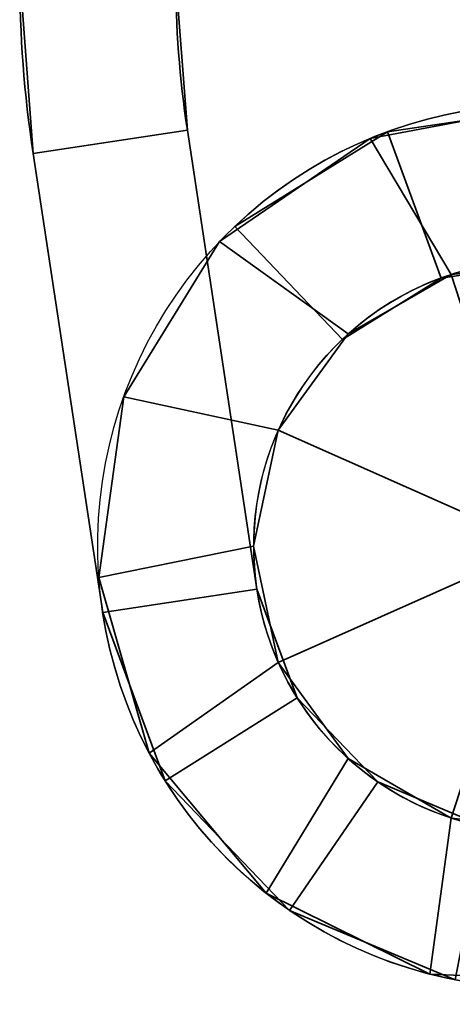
# Model space of a CAD drawing. Header units: millimetres. Extents: x -587 to 3688, y -115 to 120.
# Tile 790 of 960: x 3505.5 to 3513.82, y -69.32 to -50.36. Entities that reach past the tile are written whole.
import ezdxf

# ---------------------------------------------------------------- set-up
doc = ezdxf.new("R2010")
doc.units = ezdxf.units.MM
doc.layers.add('151', color=7, linetype='Continuous', true_color=0xffffff)

# ---------------------------------------------------------------- blocks, each defined once
blk = doc.blocks.new('UG_SURFACE_082')
at = {"layer": '151', "color": 252, "linetype": 'Continuous', "lineweight": 35}
for points in [[(3512.242, -52.649, 1738), (3512.242, -52.649, 1822), (3515.694, -52.002, 1822), (3515.694, -52.002, 1738)], [(3515.694, -52.002, 1822), (3512.242, -52.649, 1822), (3513.8, -55.269, 1822), (3516.075, -55.03, 1822)], [(3516.075, -55.03, 1738), (3513.8, -55.269, 1738), (3512.242, -52.649, 1738), (3515.694, -52.002, 1738)], [(3509.346, -54.637, 1738), (3509.346, -54.637, 1822), (3512.242, -52.649, 1822), (3512.242, -52.649, 1738)], [(3512.242, -52.649, 1822), (3509.346, -54.637, 1822), (3511.82, -56.413, 1822), (3513.8, -55.269, 1822)], [(3513.8, -55.269, 1738), (3511.82, -56.413, 1738), (3509.346, -54.637, 1738), (3512.242, -52.649, 1738)], [(3507.501, -57.625, 1738), (3507.501, -57.625, 1822), (3509.346, -54.637, 1822), (3509.346, -54.637, 1738)], [(3510.475, -58.263, 1822), (3511.82, -56.413, 1822), (3509.346, -54.637, 1822), (3507.501, -57.625, 1822)], [(3507.501, -57.625, 1738), (3509.346, -54.637, 1738), (3511.82, -56.413, 1738), (3510.475, -58.263, 1738)], [(3518.25, -55.737, 1860), (3516.075, -55.03, 1860), (3513.8, -55.269, 1860), (3515.5, -60.5, 1860)], [(3516.075, -55.03, 1738), (3516.075, -55.03, 1700), (3513.8, -55.269, 1700), (3513.8, -55.269, 1738)], [(3513.8, -55.269, 1822), (3513.8, -55.269, 1860), (3516.075, -55.03, 1860), (3516.075, -55.03, 1822)], [(3513.8, -55.269, 1700), (3516.075, -55.03, 1700), (3518.25, -55.737, 1700), (3515.5, -60.5, 1700)], [(3513.8, -55.269, 1860), (3511.82, -56.413, 1860), (3510.475, -58.263, 1860), (3515.5, -60.5, 1860)], [(3510.475, -58.263, 1700), (3511.82, -56.413, 1700), (3513.8, -55.269, 1700), (3515.5, -60.5, 1700)], [(3513.8, -55.269, 1738), (3513.8, -55.269, 1700), (3511.82, -56.413, 1700), (3511.82, -56.413, 1738)], [(3511.82, -56.413, 1822), (3511.82, -56.413, 1860), (3513.8, -55.269, 1860), (3513.8, -55.269, 1822)], [(3511.82, -56.413, 1738), (3511.82, -56.413, 1700), (3510.475, -58.263, 1700), (3510.475, -58.263, 1738)], [(3510.475, -58.263, 1822), (3510.475, -58.263, 1860), (3511.82, -56.413, 1860), (3511.82, -56.413, 1822)], [(3507.021, -61.104, 1738), (3507.021, -61.104, 1822), (3507.501, -57.625, 1822), (3507.501, -57.625, 1738)], [(3507.501, -57.625, 1822), (3507.021, -61.104, 1822), (3510, -60.5, 1822), (3510.475, -58.263, 1822)], [(3510.475, -58.263, 1738), (3510, -60.5, 1738), (3507.021, -61.104, 1738), (3507.501, -57.625, 1738)], [(3510.475, -58.263, 1860), (3510, -60.5, 1860), (3510.475, -62.737, 1860), (3515.5, -60.5, 1860)], [(3510.475, -58.263, 1738), (3510.475, -58.263, 1700), (3510, -60.5, 1700), (3510, -60.5, 1738)], [(3510, -60.5, 1822), (3510, -60.5, 1860), (3510.475, -58.263, 1860), (3510.475, -58.263, 1822)], [(3510.475, -62.737, 1700), (3510, -60.5, 1700), (3510.475, -58.263, 1700), (3515.5, -60.5, 1700)], [(3510.475, -62.737, 1822), (3510, -60.5, 1822), (3507.021, -61.104, 1822), (3507.99, -64.48, 1822)], [(3507.99, -64.48, 1738), (3507.021, -61.104, 1738), (3510, -60.5, 1738), (3510.475, -62.737, 1738)], [(3510, -60.5, 1738), (3510, -60.5, 1700), (3510.475, -62.737, 1700), (3510.475, -62.737, 1738)], [(3510.475, -62.737, 1822), (3510.475, -62.737, 1860), (3510, -60.5, 1860), (3510, -60.5, 1822)], [(3510.475, -62.737, 1860), (3511.82, -64.587, 1860), (3513.8, -65.731, 1860), (3515.5, -60.5, 1860)], [(3513.8, -65.731, 1700), (3511.82, -64.587, 1700), (3510.475, -62.737, 1700), (3515.5, -60.5, 1700)], [(3513.8, -65.731, 1860), (3516.075, -65.97, 1860), (3518.25, -65.263, 1860), (3515.5, -60.5, 1860)], [(3518.25, -65.263, 1700), (3516.075, -65.97, 1700), (3513.8, -65.731, 1700), (3515.5, -60.5, 1700)], [(3507.99, -64.48, 1738), (3507.99, -64.48, 1822), (3507.021, -61.104, 1822), (3507.021, -61.104, 1738)], [(3507.99, -64.48, 1822), (3510.24, -67.177, 1822), (3511.82, -64.587, 1822), (3510.475, -62.737, 1822)], [(3510.475, -62.737, 1738), (3511.82, -64.587, 1738), (3510.24, -67.177, 1738), (3507.99, -64.48, 1738)], [(3510.475, -62.737, 1738), (3510.475, -62.737, 1700), (3511.82, -64.587, 1700), (3511.82, -64.587, 1738)], [(3511.82, -64.587, 1822), (3511.82, -64.587, 1860), (3510.475, -62.737, 1860), (3510.475, -62.737, 1822)], [(3510.24, -67.177, 1738), (3510.24, -67.177, 1822), (3507.99, -64.48, 1822), (3507.99, -64.48, 1738)], [(3513.8, -65.731, 1822), (3511.82, -64.587, 1822), (3510.24, -67.177, 1822), (3513.388, -68.734, 1822)], [(3513.388, -68.734, 1738), (3510.24, -67.177, 1738), (3511.82, -64.587, 1738), (3513.8, -65.731, 1738)], [(3511.82, -64.587, 1738), (3511.82, -64.587, 1700), (3513.8, -65.731, 1700), (3513.8, -65.731, 1738)], [(3513.8, -65.731, 1822), (3513.8, -65.731, 1860), (3511.82, -64.587, 1860), (3511.82, -64.587, 1822)], [(3516.075, -65.97, 1822), (3513.8, -65.731, 1822), (3513.388, -68.734, 1822), (3516.897, -68.884, 1822)], [(3516.897, -68.884, 1738), (3513.388, -68.734, 1738), (3513.8, -65.731, 1738), (3516.075, -65.97, 1738)], [(3513.8, -65.731, 1738), (3513.8, -65.731, 1700), (3516.075, -65.97, 1700), (3516.075, -65.97, 1738)], [(3516.075, -65.97, 1822), (3516.075, -65.97, 1860), (3513.8, -65.731, 1860), (3513.8, -65.731, 1822)], [(3513.388, -68.734, 1738), (3513.388, -68.734, 1822), (3510.24, -67.177, 1822), (3510.24, -67.177, 1738)], [(3516.897, -68.884, 1738), (3516.897, -68.884, 1822), (3513.388, -68.734, 1822), (3513.388, -68.734, 1738)]]:
    blk.add_3dface(points, dxfattribs=at)
blk = doc.blocks.new('UG_SURFACE_083')
at = {"layer": '151', "color": 252, "linetype": 'Continuous', "lineweight": 35}
for points in [[(3505.5, -49.5, 1737), (3505.5, -49.5, 1700), (3505.759, -52.943, 1700), (3505.759, -52.943, 1737)], [(3508.5, -49.5, 1700), (3508.725, -52.494, 1700), (3505.759, -52.943, 1700), (3505.5, -49.5, 1700)], [(3508.725, -52.494, 1737), (3508.5, -49.5, 1737), (3505.5, -49.5, 1737), (3505.759, -52.943, 1737)], [(3505.5, -49.5, 1860), (3505.5, -49.5, 1823), (3505.759, -52.943, 1823), (3505.759, -52.943, 1860)], [(3505.5, -49.5, 1860), (3505.759, -52.943, 1860), (3508.725, -52.494, 1860), (3508.5, -49.5, 1860)], [(3505.759, -52.943, 1823), (3505.5, -49.5, 1823), (3508.5, -49.5, 1823), (3508.725, -52.494, 1823)], [(3508.725, -52.494, 1737), (3508.725, -52.494, 1700), (3508.5, -49.5, 1700), (3508.5, -49.5, 1737)], [(3508.725, -52.494, 1860), (3508.725, -52.494, 1823), (3508.5, -49.5, 1823), (3508.5, -49.5, 1860)], [(3515.991, -52.014, 1737), (3515.991, -52.014, 1700), (3512.572, -52.52, 1700), (3512.572, -52.52, 1737)], [(3512.572, -52.52, 1700), (3515.991, -52.014, 1700), (3515.818, -55.009, 1700), (3513.606, -55.337, 1700)], [(3513.606, -55.337, 1737), (3515.818, -55.009, 1737), (3515.991, -52.014, 1737), (3512.572, -52.52, 1737)], [(3515.991, -52.014, 1860), (3515.991, -52.014, 1823), (3512.572, -52.52, 1823), (3512.572, -52.52, 1860)], [(3513.606, -55.337, 1860), (3515.818, -55.009, 1860), (3515.991, -52.014, 1860), (3512.572, -52.52, 1860)], [(3512.572, -52.52, 1823), (3515.991, -52.014, 1823), (3515.818, -55.009, 1823), (3513.606, -55.337, 1823)], [(3508.725, -52.494, 1700), (3510.062, -61.323, 1700), (3507.096, -61.772, 1700), (3505.759, -52.943, 1700)], [(3505.759, -52.943, 1737), (3507.096, -61.772, 1737), (3510.062, -61.323, 1737), (3508.725, -52.494, 1737)], [(3505.759, -52.943, 1860), (3507.096, -61.772, 1860), (3510.062, -61.323, 1860), (3508.725, -52.494, 1860)], [(3508.725, -52.494, 1823), (3510.062, -61.323, 1823), (3507.096, -61.772, 1823), (3505.759, -52.943, 1823)], [(3510.062, -61.323, 1737), (3510.062, -61.323, 1700), (3508.725, -52.494, 1700), (3508.725, -52.494, 1737)], [(3510.062, -61.323, 1823), (3508.725, -52.494, 1823), (3508.725, -52.494, 1860), (3510.062, -61.323, 1860)], [(3512.572, -52.52, 1737), (3512.572, -52.52, 1700), (3509.637, -54.345, 1700), (3509.637, -54.345, 1737)], [(3513.606, -55.337, 1700), (3511.707, -56.518, 1700), (3509.637, -54.345, 1700), (3512.572, -52.52, 1700)], [(3512.572, -52.52, 1737), (3509.637, -54.345, 1737), (3511.707, -56.518, 1737), (3513.606, -55.337, 1737)], [(3512.572, -52.52, 1860), (3512.572, -52.52, 1823), (3509.637, -54.345, 1823), (3509.637, -54.345, 1860)], [(3512.572, -52.52, 1860), (3509.637, -54.345, 1860), (3511.707, -56.518, 1860), (3513.606, -55.337, 1860)], [(3513.606, -55.337, 1823), (3511.707, -56.518, 1823), (3509.637, -54.345, 1823), (3512.572, -52.52, 1823)], [(3507.096, -61.772, 1737), (3505.759, -52.943, 1737), (3505.759, -52.943, 1700), (3507.096, -61.772, 1700)], [(3507.096, -61.772, 1823), (3507.096, -61.772, 1860), (3505.759, -52.943, 1860), (3505.759, -52.943, 1823)], [(3511.707, -56.518, 1737), (3509.637, -54.345, 1737), (3509.637, -54.345, 1700), (3511.707, -56.518, 1700)], [(3511.707, -56.518, 1823), (3511.707, -56.518, 1860), (3509.637, -54.345, 1860), (3509.637, -54.345, 1823)], [(3513.606, -55.337, 1737), (3513.606, -55.337, 1700), (3515.818, -55.009, 1700), (3515.818, -55.009, 1737)], [(3513.606, -55.337, 1860), (3513.606, -55.337, 1823), (3515.818, -55.009, 1823), (3515.818, -55.009, 1860)], [(3511.707, -56.518, 1737), (3511.707, -56.518, 1700), (3513.606, -55.337, 1700), (3513.606, -55.337, 1737)], [(3511.707, -56.518, 1860), (3511.707, -56.518, 1823), (3513.606, -55.337, 1823), (3513.606, -55.337, 1860)], [(3510.062, -61.323, 1700), (3510.839, -63.42, 1700), (3508.297, -65.013, 1700), (3507.096, -61.772, 1700)], [(3507.096, -61.772, 1737), (3508.297, -65.013, 1737), (3510.839, -63.42, 1737), (3510.062, -61.323, 1737)], [(3507.096, -61.772, 1860), (3508.297, -65.013, 1860), (3510.839, -63.42, 1860), (3510.062, -61.323, 1860)], [(3510.062, -61.323, 1823), (3510.839, -63.42, 1823), (3508.297, -65.013, 1823), (3507.096, -61.772, 1823)], [(3510.839, -63.42, 1737), (3510.839, -63.42, 1700), (3510.062, -61.323, 1700), (3510.062, -61.323, 1737)], [(3510.839, -63.42, 1860), (3510.839, -63.42, 1823), (3510.062, -61.323, 1823), (3510.062, -61.323, 1860)], [(3507.096, -61.772, 1737), (3507.096, -61.772, 1700), (3508.297, -65.013, 1700), (3508.297, -65.013, 1737)], [(3507.096, -61.772, 1860), (3507.096, -61.772, 1823), (3508.297, -65.013, 1823), (3508.297, -65.013, 1860)], [(3510.689, -67.508, 1700), (3508.297, -65.013, 1700), (3510.839, -63.42, 1700), (3512.387, -65.034, 1700)], [(3508.297, -65.013, 1737), (3510.689, -67.508, 1737), (3512.387, -65.034, 1737), (3510.839, -63.42, 1737)], [(3508.297, -65.013, 1860), (3510.689, -67.508, 1860), (3512.387, -65.034, 1860), (3510.839, -63.42, 1860)], [(3510.689, -67.508, 1823), (3508.297, -65.013, 1823), (3510.839, -63.42, 1823), (3512.387, -65.034, 1823)], [(3512.387, -65.034, 1737), (3512.387, -65.034, 1700), (3510.839, -63.42, 1700), (3510.839, -63.42, 1737)], [(3512.387, -65.034, 1860), (3512.387, -65.034, 1823), (3510.839, -63.42, 1823), (3510.839, -63.42, 1860)], [(3508.297, -65.013, 1737), (3508.297, -65.013, 1700), (3510.689, -67.508, 1700), (3510.689, -67.508, 1737)], [(3508.297, -65.013, 1860), (3508.297, -65.013, 1823), (3510.689, -67.508, 1823), (3510.689, -67.508, 1860)], [(3512.387, -65.034, 1700), (3514.45, -65.899, 1700), (3513.877, -68.844, 1700), (3510.689, -67.508, 1700)], [(3510.689, -67.508, 1737), (3513.877, -68.844, 1737), (3514.45, -65.899, 1737), (3512.387, -65.034, 1737)], [(3510.689, -67.508, 1860), (3513.877, -68.844, 1860), (3514.45, -65.899, 1860), (3512.387, -65.034, 1860)], [(3512.387, -65.034, 1823), (3514.45, -65.899, 1823), (3513.877, -68.844, 1823), (3510.689, -67.508, 1823)], [(3514.45, -65.899, 1737), (3514.45, -65.899, 1700), (3512.387, -65.034, 1700), (3512.387, -65.034, 1737)], [(3514.45, -65.899, 1860), (3514.45, -65.899, 1823), (3512.387, -65.034, 1823), (3512.387, -65.034, 1860)], [(3510.689, -67.508, 1737), (3510.689, -67.508, 1700), (3513.877, -68.844, 1700), (3513.877, -68.844, 1737)], [(3510.689, -67.508, 1860), (3510.689, -67.508, 1823), (3513.877, -68.844, 1823), (3513.877, -68.844, 1860)]]:
    blk.add_3dface(points, dxfattribs=at)
blk = doc.blocks.new('UG_SURFACE_084')
at = {"layer": '151', "color": 252, "linetype": 'Continuous', "lineweight": 35}
for points in [[(3512.242, -52.649, 303), (3512.242, -52.649, 387), (3515.694, -52.002, 387), (3515.694, -52.002, 303)], [(3515.694, -52.002, 387), (3512.242, -52.649, 387), (3513.8, -55.269, 387), (3516.075, -55.03, 387)], [(3516.075, -55.03, 303), (3513.8, -55.269, 303), (3512.242, -52.649, 303), (3515.694, -52.002, 303)], [(3509.346, -54.637, 303), (3509.346, -54.637, 387), (3512.242, -52.649, 387), (3512.242, -52.649, 303)], [(3512.242, -52.649, 387), (3509.346, -54.637, 387), (3511.82, -56.413, 387), (3513.8, -55.269, 387)], [(3513.8, -55.269, 303), (3511.82, -56.413, 303), (3509.346, -54.637, 303), (3512.242, -52.649, 303)], [(3507.501, -57.625, 303), (3507.501, -57.625, 387), (3509.346, -54.637, 387), (3509.346, -54.637, 303)], [(3510.475, -58.263, 387), (3511.82, -56.413, 387), (3509.346, -54.637, 387), (3507.501, -57.625, 387)], [(3507.501, -57.625, 303), (3509.346, -54.637, 303), (3511.82, -56.413, 303), (3510.475, -58.263, 303)], [(3518.25, -55.737, 425), (3516.075, -55.03, 425), (3513.8, -55.269, 425), (3515.5, -60.5, 425)], [(3516.075, -55.03, 303), (3516.075, -55.03, 265), (3513.8, -55.269, 265), (3513.8, -55.269, 303)], [(3513.8, -55.269, 387), (3513.8, -55.269, 425), (3516.075, -55.03, 425), (3516.075, -55.03, 387)], [(3513.8, -55.269, 265), (3516.075, -55.03, 265), (3518.25, -55.737, 265), (3515.5, -60.5, 265)], [(3513.8, -55.269, 425), (3511.82, -56.413, 425), (3510.475, -58.263, 425), (3515.5, -60.5, 425)], [(3510.475, -58.263, 265), (3511.82, -56.413, 265), (3513.8, -55.269, 265), (3515.5, -60.5, 265)], [(3513.8, -55.269, 303), (3513.8, -55.269, 265), (3511.82, -56.413, 265), (3511.82, -56.413, 303)], [(3511.82, -56.413, 387), (3511.82, -56.413, 425), (3513.8, -55.269, 425), (3513.8, -55.269, 387)], [(3511.82, -56.413, 303), (3511.82, -56.413, 265), (3510.475, -58.263, 265), (3510.475, -58.263, 303)], [(3510.475, -58.263, 387), (3510.475, -58.263, 425), (3511.82, -56.413, 425), (3511.82, -56.413, 387)], [(3507.021, -61.104, 303), (3507.021, -61.104, 387), (3507.501, -57.625, 387), (3507.501, -57.625, 303)], [(3507.501, -57.625, 387), (3507.021, -61.104, 387), (3510, -60.5, 387), (3510.475, -58.263, 387)], [(3510.475, -58.263, 303), (3510, -60.5, 303), (3507.021, -61.104, 303), (3507.501, -57.625, 303)], [(3510.475, -58.263, 425), (3510, -60.5, 425), (3510.475, -62.737, 425), (3515.5, -60.5, 425)], [(3510.475, -58.263, 303), (3510.475, -58.263, 265), (3510, -60.5, 265), (3510, -60.5, 303)], [(3510, -60.5, 387), (3510, -60.5, 425), (3510.475, -58.263, 425), (3510.475, -58.263, 387)], [(3510.475, -62.737, 265), (3510, -60.5, 265), (3510.475, -58.263, 265), (3515.5, -60.5, 265)], [(3510.475, -62.737, 387), (3510, -60.5, 387), (3507.021, -61.104, 387), (3507.99, -64.48, 387)], [(3507.99, -64.48, 303), (3507.021, -61.104, 303), (3510, -60.5, 303), (3510.475, -62.737, 303)], [(3510, -60.5, 303), (3510, -60.5, 265), (3510.475, -62.737, 265), (3510.475, -62.737, 303)], [(3510.475, -62.737, 387), (3510.475, -62.737, 425), (3510, -60.5, 425), (3510, -60.5, 387)], [(3510.475, -62.737, 425), (3511.82, -64.587, 425), (3513.8, -65.731, 425), (3515.5, -60.5, 425)], [(3513.8, -65.731, 265), (3511.82, -64.587, 265), (3510.475, -62.737, 265), (3515.5, -60.5, 265)], [(3513.8, -65.731, 425), (3516.075, -65.97, 425), (3518.25, -65.263, 425), (3515.5, -60.5, 425)], [(3518.25, -65.263, 265), (3516.075, -65.97, 265), (3513.8, -65.731, 265), (3515.5, -60.5, 265)], [(3507.99, -64.48, 303), (3507.99, -64.48, 387), (3507.021, -61.104, 387), (3507.021, -61.104, 303)], [(3507.99, -64.48, 387), (3510.24, -67.177, 387), (3511.82, -64.587, 387), (3510.475, -62.737, 387)], [(3510.475, -62.737, 303), (3511.82, -64.587, 303), (3510.24, -67.177, 303), (3507.99, -64.48, 303)], [(3510.475, -62.737, 303), (3510.475, -62.737, 265), (3511.82, -64.587, 265), (3511.82, -64.587, 303)], [(3511.82, -64.587, 387), (3511.82, -64.587, 425), (3510.475, -62.737, 425), (3510.475, -62.737, 387)], [(3510.24, -67.177, 303), (3510.24, -67.177, 387), (3507.99, -64.48, 387), (3507.99, -64.48, 303)], [(3513.8, -65.731, 387), (3511.82, -64.587, 387), (3510.24, -67.177, 387), (3513.388, -68.734, 387)], [(3513.388, -68.734, 303), (3510.24, -67.177, 303), (3511.82, -64.587, 303), (3513.8, -65.731, 303)], [(3511.82, -64.587, 303), (3511.82, -64.587, 265), (3513.8, -65.731, 265), (3513.8, -65.731, 303)], [(3513.8, -65.731, 387), (3513.8, -65.731, 425), (3511.82, -64.587, 425), (3511.82, -64.587, 387)], [(3516.075, -65.97, 387), (3513.8, -65.731, 387), (3513.388, -68.734, 387), (3516.897, -68.884, 387)], [(3516.897, -68.884, 303), (3513.388, -68.734, 303), (3513.8, -65.731, 303), (3516.075, -65.97, 303)], [(3513.8, -65.731, 303), (3513.8, -65.731, 265), (3516.075, -65.97, 265), (3516.075, -65.97, 303)], [(3516.075, -65.97, 387), (3516.075, -65.97, 425), (3513.8, -65.731, 425), (3513.8, -65.731, 387)], [(3513.388, -68.734, 303), (3513.388, -68.734, 387), (3510.24, -67.177, 387), (3510.24, -67.177, 303)], [(3516.897, -68.884, 303), (3516.897, -68.884, 387), (3513.388, -68.734, 387), (3513.388, -68.734, 303)]]:
    blk.add_3dface(points, dxfattribs=at)
blk = doc.blocks.new('UG_SURFACE_085')
at = {"layer": '151', "color": 252, "linetype": 'Continuous', "lineweight": 35}
for points in [[(3505.5, -49.5, 302), (3505.5, -49.5, 265), (3505.759, -52.943, 265), (3505.759, -52.943, 302)], [(3508.5, -49.5, 265), (3508.725, -52.494, 265), (3505.759, -52.943, 265), (3505.5, -49.5, 265)], [(3508.725, -52.494, 302), (3508.5, -49.5, 302), (3505.5, -49.5, 302), (3505.759, -52.943, 302)], [(3505.5, -49.5, 425), (3505.5, -49.5, 388), (3505.759, -52.943, 388), (3505.759, -52.943, 425)], [(3505.5, -49.5, 425), (3505.759, -52.943, 425), (3508.725, -52.494, 425), (3508.5, -49.5, 425)], [(3505.759, -52.943, 388), (3505.5, -49.5, 388), (3508.5, -49.5, 388), (3508.725, -52.494, 388)], [(3508.725, -52.494, 302), (3508.725, -52.494, 265), (3508.5, -49.5, 265), (3508.5, -49.5, 302)], [(3508.725, -52.494, 425), (3508.725, -52.494, 388), (3508.5, -49.5, 388), (3508.5, -49.5, 425)], [(3515.991, -52.014, 302), (3515.991, -52.014, 265), (3512.572, -52.52, 265), (3512.572, -52.52, 302)], [(3512.572, -52.52, 265), (3515.991, -52.014, 265), (3515.818, -55.009, 265), (3513.606, -55.337, 265)], [(3513.606, -55.337, 302), (3515.818, -55.009, 302), (3515.991, -52.014, 302), (3512.572, -52.52, 302)], [(3515.991, -52.014, 425), (3515.991, -52.014, 388), (3512.572, -52.52, 388), (3512.572, -52.52, 425)], [(3513.606, -55.337, 425), (3515.818, -55.009, 425), (3515.991, -52.014, 425), (3512.572, -52.52, 425)], [(3512.572, -52.52, 388), (3515.991, -52.014, 388), (3515.818, -55.009, 388), (3513.606, -55.337, 388)], [(3508.725, -52.494, 265), (3510.062, -61.323, 265), (3507.096, -61.772, 265), (3505.759, -52.943, 265)], [(3505.759, -52.943, 302), (3507.096, -61.772, 302), (3510.062, -61.323, 302), (3508.725, -52.494, 302)], [(3505.759, -52.943, 425), (3507.096, -61.772, 425), (3510.062, -61.323, 425), (3508.725, -52.494, 425)], [(3508.725, -52.494, 388), (3510.062, -61.323, 388), (3507.096, -61.772, 388), (3505.759, -52.943, 388)], [(3510.062, -61.323, 302), (3510.062, -61.323, 265), (3508.725, -52.494, 265), (3508.725, -52.494, 302)], [(3510.062, -61.323, 388), (3508.725, -52.494, 388), (3508.725, -52.494, 425), (3510.062, -61.323, 425)], [(3512.572, -52.52, 302), (3512.572, -52.52, 265), (3509.637, -54.345, 265), (3509.637, -54.345, 302)], [(3513.606, -55.337, 265), (3511.707, -56.518, 265), (3509.637, -54.345, 265), (3512.572, -52.52, 265)], [(3512.572, -52.52, 302), (3509.637, -54.345, 302), (3511.707, -56.518, 302), (3513.606, -55.337, 302)], [(3512.572, -52.52, 425), (3512.572, -52.52, 388), (3509.637, -54.345, 388), (3509.637, -54.345, 425)], [(3512.572, -52.52, 425), (3509.637, -54.345, 425), (3511.707, -56.518, 425), (3513.606, -55.337, 425)], [(3513.606, -55.337, 388), (3511.707, -56.518, 388), (3509.637, -54.345, 388), (3512.572, -52.52, 388)], [(3507.096, -61.772, 302), (3505.759, -52.943, 302), (3505.759, -52.943, 265), (3507.096, -61.772, 265)], [(3507.096, -61.772, 388), (3507.096, -61.772, 425), (3505.759, -52.943, 425), (3505.759, -52.943, 388)], [(3511.707, -56.518, 302), (3509.637, -54.345, 302), (3509.637, -54.345, 265), (3511.707, -56.518, 265)], [(3511.707, -56.518, 388), (3511.707, -56.518, 425), (3509.637, -54.345, 425), (3509.637, -54.345, 388)], [(3513.606, -55.337, 302), (3513.606, -55.337, 265), (3515.818, -55.009, 265), (3515.818, -55.009, 302)], [(3513.606, -55.337, 425), (3513.606, -55.337, 388), (3515.818, -55.009, 388), (3515.818, -55.009, 425)], [(3511.707, -56.518, 302), (3511.707, -56.518, 265), (3513.606, -55.337, 265), (3513.606, -55.337, 302)], [(3511.707, -56.518, 425), (3511.707, -56.518, 388), (3513.606, -55.337, 388), (3513.606, -55.337, 425)], [(3510.062, -61.323, 265), (3510.839, -63.42, 265), (3508.297, -65.013, 265), (3507.096, -61.772, 265)], [(3507.096, -61.772, 302), (3508.297, -65.013, 302), (3510.839, -63.42, 302), (3510.062, -61.323, 302)], [(3507.096, -61.772, 425), (3508.297, -65.013, 425), (3510.839, -63.42, 425), (3510.062, -61.323, 425)], [(3510.062, -61.323, 388), (3510.839, -63.42, 388), (3508.297, -65.013, 388), (3507.096, -61.772, 388)], [(3510.839, -63.42, 302), (3510.839, -63.42, 265), (3510.062, -61.323, 265), (3510.062, -61.323, 302)], [(3510.839, -63.42, 425), (3510.839, -63.42, 388), (3510.062, -61.323, 388), (3510.062, -61.323, 425)], [(3507.096, -61.772, 302), (3507.096, -61.772, 265), (3508.297, -65.013, 265), (3508.297, -65.013, 302)], [(3507.096, -61.772, 425), (3507.096, -61.772, 388), (3508.297, -65.013, 388), (3508.297, -65.013, 425)], [(3510.689, -67.508, 265), (3508.297, -65.013, 265), (3510.839, -63.42, 265), (3512.387, -65.034, 265)], [(3508.297, -65.013, 302), (3510.689, -67.508, 302), (3512.387, -65.034, 302), (3510.839, -63.42, 302)], [(3508.297, -65.013, 425), (3510.689, -67.508, 425), (3512.387, -65.034, 425), (3510.839, -63.42, 425)], [(3510.689, -67.508, 388), (3508.297, -65.013, 388), (3510.839, -63.42, 388), (3512.387, -65.034, 388)], [(3512.387, -65.034, 302), (3512.387, -65.034, 265), (3510.839, -63.42, 265), (3510.839, -63.42, 302)], [(3512.387, -65.034, 425), (3512.387, -65.034, 388), (3510.839, -63.42, 388), (3510.839, -63.42, 425)], [(3508.297, -65.013, 302), (3508.297, -65.013, 265), (3510.689, -67.508, 265), (3510.689, -67.508, 302)], [(3508.297, -65.013, 425), (3508.297, -65.013, 388), (3510.689, -67.508, 388), (3510.689, -67.508, 425)], [(3512.387, -65.034, 265), (3514.45, -65.899, 265), (3513.877, -68.844, 265), (3510.689, -67.508, 265)], [(3510.689, -67.508, 302), (3513.877, -68.844, 302), (3514.45, -65.899, 302), (3512.387, -65.034, 302)], [(3510.689, -67.508, 425), (3513.877, -68.844, 425), (3514.45, -65.899, 425), (3512.387, -65.034, 425)], [(3512.387, -65.034, 388), (3514.45, -65.899, 388), (3513.877, -68.844, 388), (3510.689, -67.508, 388)], [(3514.45, -65.899, 302), (3514.45, -65.899, 265), (3512.387, -65.034, 265), (3512.387, -65.034, 302)], [(3514.45, -65.899, 425), (3514.45, -65.899, 388), (3512.387, -65.034, 388), (3512.387, -65.034, 425)], [(3510.689, -67.508, 302), (3510.689, -67.508, 265), (3513.877, -68.844, 265), (3513.877, -68.844, 302)], [(3510.689, -67.508, 425), (3510.689, -67.508, 388), (3513.877, -68.844, 388), (3513.877, -68.844, 425)]]:
    blk.add_3dface(points, dxfattribs=at)

msp = doc.modelspace()

# ---------------------------------------------------------------- linework, layer by layer
at = {"layer": '151', "color": 252, "linetype": 'Continuous', "lineweight": -3, "true_color": 0x939598}
for p, q in [((3508.725, -52.494, 1823), (3508.725, -52.494, 1860)), ((3508.725, -52.494, 1700), (3510.062, -61.323, 1700)), ((3510.062, -61.323, 1823), (3508.725, -52.494, 1823)), ((3508.725, -52.494, 1860), (3510.062, -61.323, 1860)), ((3510.062, -61.323, 1737), (3508.725, -52.494, 1737)), ((3508.725, -52.494, 1700), (3508.725, -52.494, 1737)), ((3508.725, -52.494, 265), (3510.062, -61.323, 265)), ((3510.062, -61.323, 302), (3508.725, -52.494, 302)), ((3508.725, -52.494, 265), (3508.725, -52.494, 302)), ((3508.725, -52.494, 388), (3508.725, -52.494, 425)), ((3508.725, -52.494, 425), (3510.062, -61.323, 425)), ((3510.062, -61.323, 388), (3508.725, -52.494, 388)), ((3505.759, -52.943, 1700), (3505.759, -52.943, 1737)), ((3507.096, -61.772, 1823), (3505.759, -52.943, 1823)), ((3505.759, -52.943, 1823), (3505.759, -52.943, 1860)), ((3505.759, -52.943, 1700), (3507.096, -61.772, 1700)), ((3507.096, -61.772, 1737), (3505.759, -52.943, 1737)), ((3505.759, -52.943, 1860), (3507.096, -61.772, 1860)), ((3505.759, -52.943, 425), (3507.096, -61.772, 425)), ((3505.759, -52.943, 388), (3505.759, -52.943, 425)), ((3505.759, -52.943, 265), (3505.759, -52.943, 302)), ((3507.096, -61.772, 388), (3505.759, -52.943, 388)), ((3505.759, -52.943, 265), (3507.096, -61.772, 265)), ((3507.096, -61.772, 302), (3505.759, -52.943, 302)), ((3511.707, -56.518, 1860), (3509.637, -54.345, 1860)), ((3511.707, -56.518, 1823), (3509.637, -54.345, 1823)), ((3509.637, -54.345, 1823), (3509.637, -54.345, 1860)), ((3509.637, -54.345, 1700), (3509.637, -54.345, 1737)), ((3511.707, -56.518, 1700), (3509.637, -54.345, 1700)), ((3511.707, -56.518, 1737), (3509.637, -54.345, 1737)), ((3509.637, -54.345, 265), (3509.637, -54.345, 302)), ((3509.637, -54.345, 388), (3509.637, -54.345, 425)), ((3511.707, -56.518, 425), (3509.637, -54.345, 425)), ((3511.707, -56.518, 265), (3509.637, -54.345, 265)), ((3511.707, -56.518, 302), (3509.637, -54.345, 302)), ((3511.707, -56.518, 388), (3509.637, -54.345, 388)), ((3511.707, -56.518, 1700), (3511.707, -56.518, 1737)), ((3511.707, -56.518, 1823), (3511.707, -56.518, 1860)), ((3511.707, -56.518, 265), (3511.707, -56.518, 302)), ((3511.707, -56.518, 388), (3511.707, -56.518, 425)), ((3510.062, -61.323, 1700), (3510.062, -61.323, 1737)), ((3510.062, -61.323, 1823), (3510.062, -61.323, 1860)), ((3510.062, -61.323, 388), (3510.062, -61.323, 425)), ((3510.062, -61.323, 265), (3510.062, -61.323, 302)), ((3507.096, -61.772, 1700), (3507.096, -61.772, 1737)), ((3507.096, -61.772, 1823), (3507.096, -61.772, 1860)), ((3507.096, -61.772, 265), (3507.096, -61.772, 302)), ((3507.096, -61.772, 388), (3507.096, -61.772, 425))]:
    msp.add_line(p, q, dxfattribs=at)
at = {"layer": '151', "color": 252, "linetype": 'Continuous', "lineweight": -3, "true_color": 0x939598, "extrusion": (0, 0, -1)}
for centre in [(-3515.5, -60.5, -1860), (-3515.5, -60.5, -1700), (-3515.5, -60.5, -425), (-3515.5, -60.5, -265)]:
    msp.add_circle(centre, 5.5, dxfattribs=at)
for centre, radius, start, end in [((-3528.5, -49.5, -1737), 23, 351.3918, 0), ((-3528.5, -49.5, -1823), 23, 351.3918, 0), ((-3528.5, -49.5, -388), 23, 351.3918, 0), ((-3528.5, -49.5, -302), 23, 351.3918, 0), ((-3528.5, -49.5, -1737), 20, 351.3918, 360), ((-3528.5, -49.5, -1823), 20, 351.3918, 360), ((-3528.5, -49.5, -302), 20, 351.3918, 360), ((-3528.5, -49.5, -388), 20, 351.3918, 360), ((-3515.5, -60.5, -1738), 8.5, 189, 139), ((-3515.5, -60.5, -1822), 8.5, 189, 139), ((-3515.5, -60.5, -303), 8.5, 189, 139), ((-3515.5, -60.5, -387), 8.5, 189, 139), ((-3515.5, -60.5, -1737), 8.5, 46.3918, 351.3918), ((-3515.5, -60.5, -1823), 8.5, 46.3918, 351.3918), ((-3515.5, -60.5, -302), 8.5, 46.3918, 351.3918), ((-3515.5, -60.5, -388), 8.5, 46.3918, 351.3918), ((-3515.5, -60.5, -1738), 5.5, 189, 139), ((-3515.5, -60.5, -1822), 5.5, 189, 139), ((-3515.5, -60.5, -387), 5.5, 189, 139), ((-3515.5, -60.5, -303), 5.5, 189, 139), ((-3515.5, -60.5, -1737), 5.5, 46.3918, 351.3918), ((-3515.5, -60.5, -1823), 5.5, 46.3918, 351.3918), ((-3515.5, -60.5, -388), 5.5, 46.3918, 351.3918), ((-3515.5, -60.5, -302), 5.5, 46.3918, 351.3918)]:
    msp.add_arc(centre, radius, start, end, dxfattribs=at)
at = {"layer": '151', "color": 252, "linetype": 'Continuous', "lineweight": -3, "true_color": 0x939598}
for centre, radius, start, end in [((3528.5, -49.5, 1860), 23, 180, 188.6082), ((3528.5, -49.5, 1700), 23, 180, 188.6082), ((3528.5, -49.5, 265), 23, 180, 188.6082), ((3528.5, -49.5, 425), 23, 180, 188.6082), ((3528.5, -49.5, 1860), 20, 180, 188.6082), ((3528.5, -49.5, 1700), 20, 180, 188.6082), ((3528.5, -49.5, 425), 20, 180, 188.6082), ((3528.5, -49.5, 265), 20, 180, 188.6082), ((3515.5, -60.5, 1700), 8.5, 188.6082, 133.6082), ((3515.5, -60.5, 1860), 8.5, 188.6082, 133.6082), ((3515.5, -60.5, 425), 8.5, 188.6082, 133.6082), ((3515.5, -60.5, 265), 8.5, 188.6082, 133.6082), ((3515.5, -60.5, 1700), 5.5, 188.6082, 133.6082), ((3515.5, -60.5, 1860), 5.5, 188.6082, 133.6082), ((3515.5, -60.5, 265), 5.5, 188.6082, 133.6082), ((3515.5, -60.5, 425), 5.5, 188.6082, 133.6082)]:
    msp.add_arc(centre, radius, start, end, dxfattribs=at)

# ---------------------------------------------------------------- block references
for name in ['UG_SURFACE_083', 'UG_SURFACE_085', 'UG_SURFACE_082', 'UG_SURFACE_084']:
    msp.add_blockref(name, (0, 0), dxfattribs=at)

doc.saveas('drawing.dxf')
